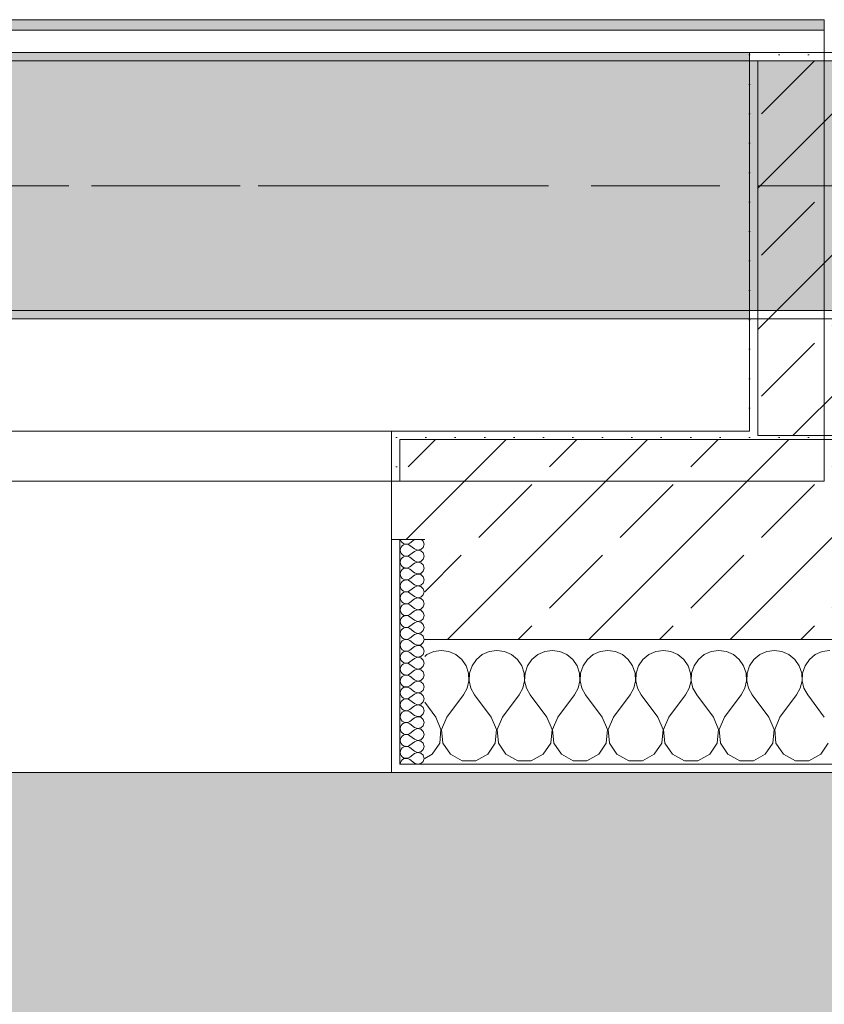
# Model space of a CAD drawing. Header units: metres. Extents: x -3.6 to 84.5, y -11 to 16.8.
# Tile 297 of 361: x 49.9 to 50.9, y -0.4 to 0.7. Entities that reach past the tile are written whole.
import ezdxf

# ---------------------------------------------------------------- set-up
doc = ezdxf.new("R2010")
doc.units = ezdxf.units.M
doc.header["$MEASUREMENT"] = 0
doc.linetypes.add('Achse', pattern=[0.2, 0.1, -0.05, 0, -0.05])
doc.linetypes.add('Strichlinie doppelt', pattern=[0.546806, 0.264583, -0.105833, 0.070556, -0.105833])
for name, color, linetype in [('302 - Elemente.Schraffur', 7, 'Continuous'), ('451 - Universal.Achsen Raster', 7, 'Continuous'), ('604 - Struktur.Wand Aussen', 7, 'Continuous'), ('607 - Struktur.Stütze', 7, 'Continuous'), ('608 - Struktur.Träger', 7, 'Continuous'), ('653 - Abdeckung.TB Verkofferung', 7, 'Continuous')]:
    doc.layers.add(name, color=color, linetype=linetype)
pattern_1 = [(45, (0, 0), (-0.01767767, 0.01767767), [0, -0.025])]
pattern_2 = [(45, (0, 0), (-0.08485281, 0.08485281), []), (45, (-0.04243, 0.04243), (-0.08485281, 0.08485281), [0.09, -0.03])]
pattern_3 = [(0, (0, 0), (0, 0.08660254), [0, -0.05]), (0, (0.025, 0.0433), (0, 0.08660254), [0, -0.05])]

# ---------------------------------------------------------------- blocks, each defined once
blk = doc.blocks.new('*X88')
at = {"layer": '604 - Struktur.Wand Aussen', "color": 7, "linetype": 'Continuous', "lineweight": 5}
for p, q in [((50.3909, -0.0096), (50.3825, -0.0133)), ((50.4, -0.0083), (50.3909, -0.0096)), ((50.4091, -0.0096), (50.4, -0.0083)), ((50.4175, -0.0133), (50.4091, -0.0096)), ((50.4576, -0.0096), (50.4491, -0.0133)), ((50.4667, -0.0083), (50.4576, -0.0096)), ((50.4758, -0.0096), (50.4667, -0.0083)), ((50.4842, -0.0133), (50.4758, -0.0096)), ((50.5242, -0.0096), (50.5158, -0.0133)), ((50.5333, -0.0083), (50.5242, -0.0096)), ((50.5424, -0.0096), (50.5333, -0.0083)), ((50.5509, -0.0133), (50.5424, -0.0096)), ((50.5909, -0.0096), (50.5825, -0.0133)), ((50.6, -0.0083), (50.5909, -0.0096)), ((50.6091, -0.0096), (50.6, -0.0083)), ((50.6175, -0.0133), (50.6091, -0.0096)), ((50.6576, -0.0096), (50.6491, -0.0133)), ((50.6667, -0.0083), (50.6576, -0.0096)), ((50.6758, -0.0096), (50.6667, -0.0083)), ((50.6842, -0.0133), (50.6758, -0.0096)), ((50.7242, -0.0096), (50.7158, -0.0133)), ((50.7333, -0.0083), (50.7242, -0.0096)), ((50.7424, -0.0096), (50.7333, -0.0083)), ((50.7509, -0.0133), (50.7424, -0.0096)), ((50.7909, -0.0096), (50.7825, -0.0133)), ((50.8, -0.0083), (50.7909, -0.0096)), ((50.8091, -0.0096), (50.8, -0.0083)), ((50.8175, -0.0133), (50.8091, -0.0096)), ((50.8576, -0.0096), (50.8491, -0.0133)), ((50.8667, -0.0083), (50.8576, -0.0096)), ((50.3825, -0.0133), (50.38, -0.0154)), ((50.4246, -0.0192), (50.4175, -0.0133)), ((50.4298, -0.0268), (50.4246, -0.0192)), ((50.4421, -0.0192), (50.4369, -0.0268)), ((50.4491, -0.0133), (50.4421, -0.0192)), ((50.4913, -0.0192), (50.4842, -0.0133)), ((50.4965, -0.0268), (50.4913, -0.0192)), ((50.5087, -0.0192), (50.5035, -0.0268)), ((50.5158, -0.0133), (50.5087, -0.0192)), ((50.5579, -0.0192), (50.5509, -0.0133)), ((50.5631, -0.0268), (50.5579, -0.0192)), ((50.5754, -0.0192), (50.5702, -0.0268)), ((50.5825, -0.0133), (50.5754, -0.0192)), ((50.6246, -0.0192), (50.6175, -0.0133)), ((50.6298, -0.0268), (50.6246, -0.0192)), ((50.6421, -0.0192), (50.6369, -0.0268)), ((50.6491, -0.0133), (50.6421, -0.0192)), ((50.6913, -0.0192), (50.6842, -0.0133)), ((50.6965, -0.0268), (50.6913, -0.0192)), ((50.7087, -0.0192), (50.7035, -0.0268)), ((50.7158, -0.0133), (50.7087, -0.0192)), ((50.7579, -0.0192), (50.7509, -0.0133)), ((50.7631, -0.0268), (50.7579, -0.0192)), ((50.7754, -0.0192), (50.7702, -0.0268)), ((50.7825, -0.0133), (50.7754, -0.0192)), ((50.8246, -0.0192), (50.8175, -0.0133)), ((50.8298, -0.0268), (50.8246, -0.0192)), ((50.8421, -0.0192), (50.8369, -0.0268)), ((50.8491, -0.0133), (50.8421, -0.0192)), ((50.4328, -0.0355), (50.4298, -0.0268)), ((50.4332, -0.0447), (50.4328, -0.0355)), ((50.4339, -0.0355), (50.4335, -0.0447)), ((50.4369, -0.0268), (50.4339, -0.0355)), ((50.4994, -0.0355), (50.4965, -0.0268)), ((50.4999, -0.0447), (50.4994, -0.0355)), ((50.5006, -0.0355), (50.5001, -0.0447)), ((50.5035, -0.0268), (50.5006, -0.0355)), ((50.5661, -0.0355), (50.5631, -0.0268)), ((50.5665, -0.0447), (50.5661, -0.0355)), ((50.5672, -0.0355), (50.5668, -0.0447)), ((50.5702, -0.0268), (50.5672, -0.0355)), ((50.6328, -0.0355), (50.6298, -0.0268)), ((50.6332, -0.0447), (50.6328, -0.0355)), ((50.6339, -0.0355), (50.6335, -0.0447)), ((50.6369, -0.0268), (50.6339, -0.0355)), ((50.6994, -0.0355), (50.6965, -0.0268)), ((50.6999, -0.0447), (50.6994, -0.0355)), ((50.7006, -0.0355), (50.7001, -0.0447)), ((50.7035, -0.0268), (50.7006, -0.0355)), ((50.7661, -0.0355), (50.7631, -0.0268)), ((50.7665, -0.0447), (50.7661, -0.0355)), ((50.7672, -0.0355), (50.7668, -0.0447)), ((50.7702, -0.0268), (50.7672, -0.0355)), ((50.8328, -0.0355), (50.8298, -0.0268)), ((50.8332, -0.0447), (50.8328, -0.0355)), ((50.8339, -0.0355), (50.8335, -0.0447)), ((50.8369, -0.0268), (50.8339, -0.0355)), ((50.4311, -0.0536), (50.4332, -0.0447)), ((50.4335, -0.0447), (50.4355, -0.0536)), ((50.4978, -0.0536), (50.4999, -0.0447)), ((50.5001, -0.0447), (50.5022, -0.0536)), ((50.5645, -0.0536), (50.5665, -0.0447)), ((50.5668, -0.0447), (50.5689, -0.0536)), ((50.6311, -0.0536), (50.6332, -0.0447)), ((50.6335, -0.0447), (50.6355, -0.0536)), ((50.6978, -0.0536), (50.6999, -0.0447)), ((50.7001, -0.0447), (50.7022, -0.0536)), ((50.7645, -0.0536), (50.7665, -0.0447)), ((50.7668, -0.0447), (50.7689, -0.0536)), ((50.8311, -0.0536), (50.8332, -0.0447)), ((50.8335, -0.0447), (50.8355, -0.0536)), ((50.4267, -0.0617), (50.4311, -0.0536)), ((50.4355, -0.0536), (50.44, -0.0617)), ((50.4933, -0.0617), (50.4978, -0.0536)), ((50.5022, -0.0536), (50.5067, -0.0617)), ((50.56, -0.0617), (50.5645, -0.0536)), ((50.5689, -0.0536), (50.5733, -0.0617)), ((50.6267, -0.0617), (50.6311, -0.0536)), ((50.6355, -0.0536), (50.64, -0.0617)), ((50.6933, -0.0617), (50.6978, -0.0536)), ((50.7022, -0.0536), (50.7067, -0.0617)), ((50.76, -0.0617), (50.7645, -0.0536)), ((50.7689, -0.0536), (50.7733, -0.0617)), ((50.8267, -0.0617), (50.8311, -0.0536)), ((50.8355, -0.0536), (50.84, -0.0617)), ((50.3933, -0.0883), (50.38, -0.0705)), ((50.4067, -0.0883), (50.4267, -0.0617)), ((50.46, -0.0883), (50.44, -0.0617)), ((50.4733, -0.0883), (50.4933, -0.0617)), ((50.5267, -0.0883), (50.5067, -0.0617)), ((50.54, -0.0883), (50.56, -0.0617)), ((50.5933, -0.0883), (50.5733, -0.0617)), ((50.6067, -0.0883), (50.6267, -0.0617)), ((50.66, -0.0883), (50.64, -0.0617)), ((50.6733, -0.0883), (50.6933, -0.0617)), ((50.7267, -0.0883), (50.7067, -0.0617)), ((50.74, -0.0883), (50.76, -0.0617)), ((50.7933, -0.0883), (50.7733, -0.0617)), ((50.8067, -0.0883), (50.8267, -0.0617)), ((50.86, -0.0883), (50.84, -0.0617)), ((50.3996, -0.1033), (50.3933, -0.0883)), ((50.4067, -0.0883), (50.4004, -0.1033)), ((50.4663, -0.1033), (50.46, -0.0883)), ((50.4733, -0.0883), (50.467, -0.1033)), ((50.533, -0.1033), (50.5267, -0.0883)), ((50.54, -0.0883), (50.5337, -0.1033)), ((50.5996, -0.1033), (50.5933, -0.0883)), ((50.6067, -0.0883), (50.6004, -0.1033)), ((50.6663, -0.1033), (50.66, -0.0883)), ((50.6733, -0.0883), (50.667, -0.1033)), ((50.733, -0.1033), (50.7267, -0.0883)), ((50.74, -0.0883), (50.7337, -0.1033)), ((50.7996, -0.1033), (50.7933, -0.0883)), ((50.8067, -0.0883), (50.8004, -0.1033)), ((50.3981, -0.1195), (50.3996, -0.1033)), ((50.4004, -0.1033), (50.4019, -0.1195)), ((50.4648, -0.1195), (50.4663, -0.1033)), ((50.467, -0.1033), (50.4686, -0.1195)), ((50.5314, -0.1195), (50.533, -0.1033)), ((50.5337, -0.1033), (50.5352, -0.1195)), ((50.5981, -0.1195), (50.5996, -0.1033)), ((50.6004, -0.1033), (50.6019, -0.1195)), ((50.6648, -0.1195), (50.6663, -0.1033)), ((50.667, -0.1033), (50.6686, -0.1195)), ((50.7314, -0.1195), (50.733, -0.1033)), ((50.7337, -0.1033), (50.7352, -0.1195)), ((50.7981, -0.1195), (50.7996, -0.1033)), ((50.8004, -0.1033), (50.8019, -0.1195)), ((50.3891, -0.133), (50.3981, -0.1195)), ((50.4019, -0.1195), (50.4109, -0.133)), ((50.4558, -0.133), (50.4648, -0.1195)), ((50.4686, -0.1195), (50.4776, -0.133)), ((50.5224, -0.133), (50.5314, -0.1195)), ((50.5352, -0.1195), (50.5442, -0.133)), ((50.5891, -0.133), (50.5981, -0.1195)), ((50.6019, -0.1195), (50.6109, -0.133)), ((50.6558, -0.133), (50.6648, -0.1195)), ((50.6686, -0.1195), (50.6776, -0.133)), ((50.7224, -0.133), (50.7314, -0.1195)), ((50.7352, -0.1195), (50.7442, -0.133)), ((50.7891, -0.133), (50.7981, -0.1195)), ((50.8019, -0.1195), (50.8109, -0.133)), ((50.8558, -0.133), (50.8648, -0.1195)), ((50.38, -0.1379), (50.3891, -0.133)), ((50.4109, -0.133), (50.4252, -0.1407)), ((50.4252, -0.1407), (50.4415, -0.1407)), ((50.4415, -0.1407), (50.4558, -0.133)), ((50.4776, -0.133), (50.4919, -0.1407)), ((50.4919, -0.1407), (50.5081, -0.1407)), ((50.5081, -0.1407), (50.5224, -0.133)), ((50.5442, -0.133), (50.5585, -0.1407)), ((50.5585, -0.1407), (50.5748, -0.1407)), ((50.5748, -0.1407), (50.5891, -0.133)), ((50.6109, -0.133), (50.6252, -0.1407)), ((50.6252, -0.1407), (50.6415, -0.1407)), ((50.6415, -0.1407), (50.6558, -0.133)), ((50.6776, -0.133), (50.6919, -0.1407)), ((50.6919, -0.1407), (50.7081, -0.1407)), ((50.7081, -0.1407), (50.7224, -0.133)), ((50.7442, -0.133), (50.7585, -0.1407)), ((50.7585, -0.1407), (50.7748, -0.1407)), ((50.7748, -0.1407), (50.7891, -0.133)), ((50.8109, -0.133), (50.8252, -0.1407)), ((50.8252, -0.1407), (50.8415, -0.1407)), ((50.8415, -0.1407), (50.8558, -0.133))]:
    blk.add_line(p, q, dxfattribs=at)
blk = doc.blocks.new('*X124')
at = {"layer": '604 - Struktur.Wand Aussen', "color": 7, "linetype": 'Continuous', "lineweight": 5}
for p, q in [((50.3509, 0.125), (50.351, 0.1245)), ((50.351, 0.1245), (50.3518, 0.1227)), ((50.3518, 0.1227), (50.353, 0.1212)), ((50.353, 0.1212), (50.3547, 0.12)), ((50.3547, 0.1185), (50.353, 0.1174)), ((50.3547, 0.12), (50.3565, 0.1194)), ((50.3565, 0.1192), (50.3547, 0.1185)), ((50.3565, 0.1194), (50.3585, 0.1193)), ((50.3585, 0.1193), (50.3565, 0.1192)), ((50.3585, 0.1193), (50.3604, 0.1198)), ((50.3604, 0.1188), (50.3585, 0.1193)), ((50.3604, 0.1198), (50.3621, 0.1207)), ((50.3621, 0.1179), (50.3604, 0.1188)), ((50.3678, 0.125), (50.3621, 0.1207)), ((50.3782, 0.123), (50.3761, 0.125)), ((50.3793, 0.1193), (50.3782, 0.123)), ((50.3782, 0.1155), (50.3793, 0.1193)), ((50.351, 0.1141), (50.3507, 0.1121)), ((50.3507, 0.1121), (50.351, 0.1102)), ((50.3518, 0.1159), (50.351, 0.1141)), ((50.351, 0.1102), (50.3518, 0.1084)), ((50.353, 0.1174), (50.3518, 0.1159)), ((50.3518, 0.1084), (50.353, 0.1069)), ((50.353, 0.1069), (50.3547, 0.1058)), ((50.3678, 0.1136), (50.3621, 0.1179)), ((50.3678, 0.1107), (50.3621, 0.1064)), ((50.3678, 0.1136), (50.3715, 0.1122)), ((50.3715, 0.1121), (50.3678, 0.1107)), ((50.3715, 0.1122), (50.3753, 0.1129)), ((50.3753, 0.1114), (50.3715, 0.1121)), ((50.3753, 0.1129), (50.3782, 0.1155)), ((50.3782, 0.1088), (50.3753, 0.1114)), ((50.3793, 0.105), (50.3782, 0.1088)), ((50.351, 0.0998), (50.3507, 0.0979)), ((50.3507, 0.0979), (50.351, 0.0959)), ((50.3518, 0.1016), (50.351, 0.0998)), ((50.351, 0.0959), (50.3518, 0.0941)), ((50.353, 0.1031), (50.3518, 0.1016)), ((50.3547, 0.1042), (50.353, 0.1031)), ((50.3547, 0.1058), (50.3565, 0.1051)), ((50.3565, 0.1049), (50.3547, 0.1042)), ((50.3565, 0.1051), (50.3585, 0.105)), ((50.3585, 0.105), (50.3565, 0.1049)), ((50.3585, 0.105), (50.3604, 0.1055)), ((50.3604, 0.1045), (50.3585, 0.105)), ((50.3604, 0.1055), (50.3621, 0.1064)), ((50.3621, 0.1036), (50.3604, 0.1045)), ((50.3678, 0.0993), (50.3621, 0.1036)), ((50.3678, 0.0964), (50.3621, 0.0921)), ((50.3678, 0.0993), (50.3715, 0.0979)), ((50.3715, 0.0978), (50.3678, 0.0964)), ((50.3715, 0.0979), (50.3753, 0.0986)), ((50.3753, 0.0971), (50.3715, 0.0978)), ((50.3753, 0.0986), (50.3782, 0.1012)), ((50.3782, 0.0945), (50.3753, 0.0971)), ((50.3782, 0.1012), (50.3793, 0.105)), ((50.351, 0.0855), (50.3507, 0.0836)), ((50.3507, 0.0836), (50.351, 0.0816)), ((50.3518, 0.0873), (50.351, 0.0855)), ((50.3518, 0.0941), (50.353, 0.0926)), ((50.353, 0.0888), (50.3518, 0.0873)), ((50.353, 0.0926), (50.3547, 0.0915)), ((50.3547, 0.09), (50.353, 0.0888)), ((50.3547, 0.0915), (50.3565, 0.0908)), ((50.3565, 0.0906), (50.3547, 0.09)), ((50.3565, 0.0908), (50.3585, 0.0907)), ((50.3585, 0.0907), (50.3565, 0.0906)), ((50.3585, 0.0907), (50.3604, 0.0912)), ((50.3604, 0.0902), (50.3585, 0.0907)), ((50.3604, 0.0912), (50.3621, 0.0921)), ((50.3621, 0.0893), (50.3604, 0.0902)), ((50.3678, 0.085), (50.3621, 0.0893)), ((50.3678, 0.085), (50.3715, 0.0836)), ((50.3715, 0.0835), (50.3678, 0.0821)), ((50.3715, 0.0836), (50.3753, 0.0843)), ((50.3753, 0.0828), (50.3715, 0.0835)), ((50.3753, 0.0843), (50.3782, 0.087)), ((50.3782, 0.0802), (50.3753, 0.0828)), ((50.3793, 0.0907), (50.3782, 0.0945)), ((50.3782, 0.087), (50.3793, 0.0907)), ((50.351, 0.0712), (50.3507, 0.0693)), ((50.351, 0.0816), (50.3518, 0.0798)), ((50.3518, 0.073), (50.351, 0.0712)), ((50.3518, 0.0798), (50.353, 0.0783)), ((50.353, 0.0746), (50.3518, 0.073)), ((50.353, 0.0783), (50.3547, 0.0772)), ((50.3547, 0.0757), (50.353, 0.0746)), ((50.3547, 0.0772), (50.3565, 0.0766)), ((50.3565, 0.0763), (50.3547, 0.0757)), ((50.3565, 0.0766), (50.3585, 0.0765)), ((50.3585, 0.0764), (50.3565, 0.0763)), ((50.3585, 0.0765), (50.3604, 0.0769)), ((50.3604, 0.076), (50.3585, 0.0764)), ((50.3604, 0.0769), (50.3621, 0.0779)), ((50.3621, 0.075), (50.3604, 0.076)), ((50.3678, 0.0821), (50.3621, 0.0779)), ((50.3678, 0.0707), (50.3621, 0.075)), ((50.3753, 0.07), (50.3782, 0.0727)), ((50.3793, 0.0764), (50.3782, 0.0802)), ((50.3782, 0.0727), (50.3793, 0.0764)), ((50.3507, 0.0693), (50.351, 0.0673)), ((50.351, 0.0673), (50.3518, 0.0655)), ((50.3518, 0.0655), (50.353, 0.064)), ((50.353, 0.0603), (50.3518, 0.0588)), ((50.353, 0.064), (50.3547, 0.0629)), ((50.3547, 0.0614), (50.353, 0.0603)), ((50.3547, 0.0629), (50.3565, 0.0623)), ((50.3565, 0.062), (50.3547, 0.0614)), ((50.3565, 0.0623), (50.3585, 0.0622)), ((50.3585, 0.0621), (50.3565, 0.062)), ((50.3585, 0.0622), (50.3604, 0.0626)), ((50.3604, 0.0617), (50.3585, 0.0621)), ((50.3604, 0.0626), (50.3621, 0.0636)), ((50.3621, 0.0607), (50.3604, 0.0617)), ((50.3678, 0.0679), (50.3621, 0.0636)), ((50.3678, 0.0564), (50.3621, 0.0607)), ((50.3678, 0.0707), (50.3715, 0.0693)), ((50.3715, 0.0693), (50.3678, 0.0679)), ((50.3715, 0.0693), (50.3753, 0.07)), ((50.3753, 0.0685), (50.3715, 0.0693)), ((50.3782, 0.0659), (50.3753, 0.0685)), ((50.3793, 0.0621), (50.3782, 0.0659)), ((50.3782, 0.0584), (50.3793, 0.0621)), ((50.351, 0.057), (50.3507, 0.055)), ((50.3507, 0.055), (50.351, 0.053)), ((50.3518, 0.0588), (50.351, 0.057)), ((50.351, 0.053), (50.3518, 0.0512)), ((50.3518, 0.0512), (50.353, 0.0497)), ((50.353, 0.0497), (50.3547, 0.0486)), ((50.3547, 0.0486), (50.3565, 0.048)), ((50.3565, 0.0477), (50.3547, 0.0471)), ((50.3565, 0.048), (50.3585, 0.0479)), ((50.3585, 0.0478), (50.3565, 0.0477)), ((50.3585, 0.0479), (50.3604, 0.0483)), ((50.3604, 0.0474), (50.3585, 0.0478)), ((50.3604, 0.0483), (50.3621, 0.0493)), ((50.3621, 0.0464), (50.3604, 0.0474)), ((50.3678, 0.0536), (50.3621, 0.0493)), ((50.3678, 0.0564), (50.3715, 0.055)), ((50.3715, 0.055), (50.3678, 0.0536)), ((50.3715, 0.055), (50.3753, 0.0558)), ((50.3753, 0.0542), (50.3715, 0.055)), ((50.3753, 0.0558), (50.3782, 0.0584)), ((50.3782, 0.0516), (50.3753, 0.0542)), ((50.3793, 0.0479), (50.3782, 0.0516)), ((50.3782, 0.0441), (50.3793, 0.0479)), ((50.351, 0.0427), (50.3507, 0.0407)), ((50.3507, 0.0407), (50.351, 0.0388)), ((50.3518, 0.0445), (50.351, 0.0427)), ((50.351, 0.0388), (50.3518, 0.037)), ((50.353, 0.046), (50.3518, 0.0445)), ((50.3518, 0.037), (50.353, 0.0354)), ((50.3547, 0.0471), (50.353, 0.046)), ((50.3678, 0.0421), (50.3621, 0.0464)), ((50.3678, 0.0393), (50.3621, 0.035)), ((50.3678, 0.0421), (50.3715, 0.0407)), ((50.3715, 0.0407), (50.3678, 0.0393)), ((50.3715, 0.0407), (50.3753, 0.0415)), ((50.3753, 0.04), (50.3715, 0.0407)), ((50.3753, 0.0415), (50.3782, 0.0441)), ((50.3782, 0.0373), (50.3753, 0.04)), ((50.3793, 0.0336), (50.3782, 0.0373)), ((50.351, 0.0284), (50.3507, 0.0264)), ((50.3507, 0.0264), (50.351, 0.0245)), ((50.3518, 0.0302), (50.351, 0.0284)), ((50.351, 0.0245), (50.3518, 0.0227)), ((50.353, 0.0317), (50.3518, 0.0302)), ((50.353, 0.0354), (50.3547, 0.0343)), ((50.3547, 0.0328), (50.353, 0.0317)), ((50.3547, 0.0343), (50.3565, 0.0337)), ((50.3565, 0.0334), (50.3547, 0.0328)), ((50.3565, 0.0337), (50.3585, 0.0336)), ((50.3585, 0.0335), (50.3565, 0.0334)), ((50.3585, 0.0336), (50.3604, 0.034)), ((50.3604, 0.0331), (50.3585, 0.0335)), ((50.3604, 0.034), (50.3621, 0.035)), ((50.3621, 0.0321), (50.3604, 0.0331)), ((50.3678, 0.0279), (50.3621, 0.0321)), ((50.3678, 0.025), (50.3621, 0.0207)), ((50.3678, 0.0279), (50.3715, 0.0265)), ((50.3715, 0.0264), (50.3678, 0.025)), ((50.3715, 0.0265), (50.3753, 0.0272)), ((50.3753, 0.0257), (50.3715, 0.0264)), ((50.3753, 0.0272), (50.3782, 0.0298)), ((50.3782, 0.023), (50.3753, 0.0257)), ((50.3782, 0.0298), (50.3793, 0.0336)), ((50.351, 0.0141), (50.3507, 0.0121)), ((50.3507, 0.0121), (50.351, 0.0102)), ((50.3518, 0.0159), (50.351, 0.0141)), ((50.3518, 0.0227), (50.353, 0.0212)), ((50.353, 0.0174), (50.3518, 0.0159)), ((50.353, 0.0212), (50.3547, 0.02)), ((50.3547, 0.0185), (50.353, 0.0174)), ((50.3547, 0.02), (50.3565, 0.0194)), ((50.3565, 0.0192), (50.3547, 0.0185)), ((50.3565, 0.0194), (50.3585, 0.0193)), ((50.3585, 0.0193), (50.3565, 0.0192)), ((50.3585, 0.0193), (50.3604, 0.0198)), ((50.3604, 0.0188), (50.3585, 0.0193)), ((50.3604, 0.0198), (50.3621, 0.0207)), ((50.3621, 0.0179), (50.3604, 0.0188)), ((50.3678, 0.0136), (50.3621, 0.0179)), ((50.3678, 0.0136), (50.3715, 0.0122)), ((50.3715, 0.0121), (50.3678, 0.0107)), ((50.3715, 0.0122), (50.3753, 0.0129)), ((50.3753, 0.0114), (50.3715, 0.0121)), ((50.3753, 0.0129), (50.3782, 0.0155)), ((50.3793, 0.0193), (50.3782, 0.023)), ((50.3782, 0.0155), (50.3793, 0.0193)), ((50.351, 0.0102), (50.3518, 0.0084)), ((50.3518, 0.0016), (50.351, -0.0002)), ((50.3518, 0.0084), (50.353, 0.0069)), ((50.353, 0.0031), (50.3518, 0.0016)), ((50.353, 0.0069), (50.3547, 0.0058)), ((50.3547, 0.0042), (50.353, 0.0031)), ((50.3547, 0.0058), (50.3565, 0.0051)), ((50.3565, 0.0049), (50.3547, 0.0042)), ((50.3565, 0.0051), (50.3585, 0.005)), ((50.3585, 0.005), (50.3565, 0.0049)), ((50.3585, 0.005), (50.3604, 0.0055)), ((50.3604, 0.0045), (50.3585, 0.005)), ((50.3604, 0.0055), (50.3621, 0.0064)), ((50.3621, 0.0036), (50.3604, 0.0045)), ((50.3678, 0.0107), (50.3621, 0.0064)), ((50.3678, -0.0007), (50.3621, 0.0036)), ((50.3782, 0.0088), (50.3753, 0.0114)), ((50.3753, -0.0014), (50.3782, 0.0012)), ((50.3793, 0.005), (50.3782, 0.0088)), ((50.3782, 0.0012), (50.3793, 0.005)), ((50.351, -0.0002), (50.3507, -0.0021)), ((50.3507, -0.0021), (50.351, -0.0041)), ((50.351, -0.0041), (50.3518, -0.0059)), ((50.3518, -0.0059), (50.353, -0.0074)), ((50.353, -0.0112), (50.3518, -0.0127)), ((50.353, -0.0074), (50.3547, -0.0085)), ((50.3547, -0.01), (50.353, -0.0112)), ((50.3547, -0.0085), (50.3565, -0.0092)), ((50.3565, -0.0094), (50.3547, -0.01)), ((50.3565, -0.0092), (50.3585, -0.0093)), ((50.3585, -0.0093), (50.3565, -0.0094)), ((50.3585, -0.0093), (50.3604, -0.0088)), ((50.3604, -0.0098), (50.3585, -0.0093)), ((50.3604, -0.0088), (50.3621, -0.0079)), ((50.3621, -0.0107), (50.3604, -0.0098)), ((50.3678, -0.0036), (50.3621, -0.0079)), ((50.3678, -0.015), (50.3621, -0.0107)), ((50.3678, -0.0007), (50.3715, -0.0021)), ((50.3715, -0.0022), (50.3678, -0.0036)), ((50.3715, -0.0021), (50.3753, -0.0014)), ((50.3753, -0.0029), (50.3715, -0.0022)), ((50.3782, -0.0055), (50.3753, -0.0029)), ((50.3793, -0.0093), (50.3782, -0.0055)), ((50.3782, -0.013), (50.3793, -0.0093)), ((50.351, -0.0145), (50.3507, -0.0164)), ((50.3507, -0.0164), (50.351, -0.0184)), ((50.3518, -0.0127), (50.351, -0.0145)), ((50.351, -0.0184), (50.3518, -0.0202)), ((50.3518, -0.0202), (50.353, -0.0217)), ((50.353, -0.0217), (50.3547, -0.0228)), ((50.3547, -0.0228), (50.3565, -0.0234)), ((50.3565, -0.0234), (50.3585, -0.0235)), ((50.3585, -0.0236), (50.3565, -0.0237)), ((50.3585, -0.0235), (50.3604, -0.0231)), ((50.3604, -0.024), (50.3585, -0.0236)), ((50.3604, -0.0231), (50.3621, -0.0221)), ((50.3678, -0.0179), (50.3621, -0.0221)), ((50.3678, -0.015), (50.3715, -0.0164)), ((50.3715, -0.0165), (50.3678, -0.0179)), ((50.3715, -0.0164), (50.3753, -0.0157)), ((50.3753, -0.0172), (50.3715, -0.0165)), ((50.3753, -0.0157), (50.3782, -0.013)), ((50.3782, -0.0198), (50.3753, -0.0172)), ((50.3793, -0.0236), (50.3782, -0.0198)), ((50.3782, -0.0273), (50.3793, -0.0236)), ((50.351, -0.0288), (50.3507, -0.0307)), ((50.3507, -0.0307), (50.351, -0.0327)), ((50.3518, -0.027), (50.351, -0.0288)), ((50.351, -0.0327), (50.3518, -0.0345)), ((50.353, -0.0254), (50.3518, -0.027)), ((50.3518, -0.0345), (50.353, -0.036)), ((50.3547, -0.0243), (50.353, -0.0254)), ((50.3565, -0.0237), (50.3547, -0.0243)), ((50.3621, -0.025), (50.3604, -0.024)), ((50.3678, -0.0293), (50.3621, -0.025)), ((50.3678, -0.0321), (50.3621, -0.0364)), ((50.3678, -0.0293), (50.3715, -0.0307)), ((50.3715, -0.0307), (50.3678, -0.0321)), ((50.3715, -0.0307), (50.3753, -0.03)), ((50.3753, -0.0315), (50.3715, -0.0307)), ((50.3753, -0.03), (50.3782, -0.0273)), ((50.3782, -0.0341), (50.3753, -0.0315)), ((50.3793, -0.0379), (50.3782, -0.0341)), ((50.351, -0.043), (50.3507, -0.045)), ((50.3507, -0.045), (50.351, -0.047)), ((50.3518, -0.0412), (50.351, -0.043)), ((50.351, -0.047), (50.3518, -0.0488)), ((50.353, -0.0397), (50.3518, -0.0412)), ((50.353, -0.036), (50.3547, -0.0371)), ((50.3547, -0.0386), (50.353, -0.0397)), ((50.3547, -0.0371), (50.3565, -0.0377)), ((50.3565, -0.038), (50.3547, -0.0386)), ((50.3565, -0.0377), (50.3585, -0.0378)), ((50.3585, -0.0379), (50.3565, -0.038)), ((50.3585, -0.0378), (50.3604, -0.0374)), ((50.3604, -0.0383), (50.3585, -0.0379)), ((50.3604, -0.0374), (50.3621, -0.0364)), ((50.3621, -0.0393), (50.3604, -0.0383)), ((50.3678, -0.0436), (50.3621, -0.0393)), ((50.3678, -0.0464), (50.3621, -0.0507)), ((50.3678, -0.0436), (50.3715, -0.045)), ((50.3715, -0.045), (50.3678, -0.0464)), ((50.3715, -0.045), (50.3753, -0.0442)), ((50.3753, -0.0458), (50.3715, -0.045)), ((50.3753, -0.0442), (50.3782, -0.0416)), ((50.3782, -0.0484), (50.3753, -0.0458)), ((50.3782, -0.0416), (50.3793, -0.0379)), ((50.351, -0.0573), (50.3507, -0.0593)), ((50.3518, -0.0555), (50.351, -0.0573)), ((50.3518, -0.0488), (50.353, -0.0503)), ((50.353, -0.054), (50.3518, -0.0555)), ((50.353, -0.0503), (50.3547, -0.0514)), ((50.3547, -0.0529), (50.353, -0.054)), ((50.3547, -0.0514), (50.3565, -0.052)), ((50.3565, -0.0523), (50.3547, -0.0529)), ((50.3565, -0.052), (50.3585, -0.0521)), ((50.3585, -0.0522), (50.3565, -0.0523)), ((50.3585, -0.0521), (50.3604, -0.0517)), ((50.3604, -0.0526), (50.3585, -0.0522)), ((50.3604, -0.0517), (50.3621, -0.0507)), ((50.3621, -0.0536), (50.3604, -0.0526)), ((50.3678, -0.0579), (50.3621, -0.0536)), ((50.3678, -0.0579), (50.3715, -0.0593)), ((50.3715, -0.0593), (50.3753, -0.0585)), ((50.3753, -0.0585), (50.3782, -0.0559)), ((50.3793, -0.0521), (50.3782, -0.0484)), ((50.3782, -0.0559), (50.3793, -0.0521)), ((50.3507, -0.0593), (50.351, -0.0612)), ((50.351, -0.0612), (50.3518, -0.063)), ((50.3518, -0.0698), (50.351, -0.0716)), ((50.3518, -0.063), (50.353, -0.0646)), ((50.353, -0.0683), (50.3518, -0.0698)), ((50.353, -0.0646), (50.3547, -0.0657)), ((50.3547, -0.0672), (50.353, -0.0683)), ((50.3547, -0.0657), (50.3565, -0.0663)), ((50.3565, -0.0666), (50.3547, -0.0672)), ((50.3565, -0.0663), (50.3585, -0.0664)), ((50.3585, -0.0665), (50.3565, -0.0666)), ((50.3585, -0.0664), (50.3604, -0.066)), ((50.3604, -0.0669), (50.3585, -0.0665)), ((50.3604, -0.066), (50.3621, -0.065)), ((50.3621, -0.0679), (50.3604, -0.0669)), ((50.3678, -0.0607), (50.3621, -0.065)), ((50.3678, -0.0721), (50.3621, -0.0679)), ((50.3715, -0.0593), (50.3678, -0.0607)), ((50.3753, -0.06), (50.3715, -0.0593)), ((50.3782, -0.0627), (50.3753, -0.06)), ((50.3753, -0.0728), (50.3782, -0.0702)), ((50.3793, -0.0664), (50.3782, -0.0627)), ((50.3782, -0.0702), (50.3793, -0.0664)), ((50.351, -0.0716), (50.3507, -0.0736)), ((50.3507, -0.0736), (50.351, -0.0755)), ((50.351, -0.0755), (50.3518, -0.0773)), ((50.3518, -0.0773), (50.353, -0.0788)), ((50.353, -0.0826), (50.3518, -0.0841)), ((50.353, -0.0788), (50.3547, -0.08)), ((50.3547, -0.0815), (50.353, -0.0826)), ((50.3547, -0.08), (50.3565, -0.0806)), ((50.3565, -0.0808), (50.3547, -0.0815)), ((50.3565, -0.0806), (50.3585, -0.0807)), ((50.3585, -0.0807), (50.3565, -0.0808)), ((50.3585, -0.0807), (50.3604, -0.0802)), ((50.3604, -0.0812), (50.3585, -0.0807)), ((50.3604, -0.0802), (50.3621, -0.0793)), ((50.3621, -0.0821), (50.3604, -0.0812)), ((50.3678, -0.075), (50.3621, -0.0793)), ((50.3678, -0.0864), (50.3621, -0.0821)), ((50.3678, -0.0721), (50.3715, -0.0735)), ((50.3715, -0.0736), (50.3678, -0.075)), ((50.3715, -0.0735), (50.3753, -0.0728)), ((50.3753, -0.0743), (50.3715, -0.0736)), ((50.3782, -0.077), (50.3753, -0.0743)), ((50.3793, -0.0807), (50.3782, -0.077)), ((50.3782, -0.0845), (50.3793, -0.0807)), ((50.351, -0.0859), (50.3507, -0.0879)), ((50.3507, -0.0879), (50.351, -0.0898)), ((50.3518, -0.0841), (50.351, -0.0859)), ((50.351, -0.0898), (50.3518, -0.0916)), ((50.3518, -0.0916), (50.353, -0.0931)), ((50.353, -0.0931), (50.3547, -0.0942)), ((50.3547, -0.0942), (50.3565, -0.0949)), ((50.3585, -0.095), (50.3604, -0.0945)), ((50.3604, -0.0945), (50.3621, -0.0936)), ((50.3678, -0.0893), (50.3621, -0.0936)), ((50.3678, -0.0864), (50.3715, -0.0878)), ((50.3715, -0.0879), (50.3678, -0.0893)), ((50.3715, -0.0878), (50.3753, -0.0871)), ((50.3753, -0.0886), (50.3715, -0.0879)), ((50.3753, -0.0871), (50.3782, -0.0845)), ((50.3782, -0.0912), (50.3753, -0.0886)), ((50.3793, -0.095), (50.3782, -0.0912)), ((50.351, -0.1002), (50.3507, -0.1021)), ((50.3507, -0.1021), (50.351, -0.1041)), ((50.3518, -0.0984), (50.351, -0.1002)), ((50.351, -0.1041), (50.3518, -0.1059)), ((50.353, -0.0969), (50.3518, -0.0984)), ((50.3518, -0.1059), (50.353, -0.1074)), ((50.3547, -0.0958), (50.353, -0.0969)), ((50.3565, -0.0951), (50.3547, -0.0958)), ((50.3565, -0.0949), (50.3585, -0.095)), ((50.3585, -0.095), (50.3565, -0.0951)), ((50.3604, -0.0955), (50.3585, -0.095)), ((50.3621, -0.0964), (50.3604, -0.0955)), ((50.3678, -0.1007), (50.3621, -0.0964)), ((50.3678, -0.1036), (50.3621, -0.1079)), ((50.3678, -0.1007), (50.3715, -0.1021)), ((50.3715, -0.1022), (50.3678, -0.1036)), ((50.3715, -0.1021), (50.3753, -0.1014)), ((50.3753, -0.1029), (50.3715, -0.1022)), ((50.3753, -0.1014), (50.3782, -0.0988)), ((50.3782, -0.1055), (50.3753, -0.1029)), ((50.3782, -0.0988), (50.3793, -0.095)), ((50.3793, -0.1093), (50.3782, -0.1055)), ((50.351, -0.1145), (50.3507, -0.1164)), ((50.3507, -0.1164), (50.351, -0.1184)), ((50.3518, -0.1127), (50.351, -0.1145)), ((50.353, -0.1112), (50.3518, -0.1127)), ((50.353, -0.1074), (50.3547, -0.1085)), ((50.3547, -0.11), (50.353, -0.1112)), ((50.3547, -0.1085), (50.3565, -0.1092)), ((50.3565, -0.1094), (50.3547, -0.11)), ((50.3565, -0.1092), (50.3585, -0.1093)), ((50.3585, -0.1093), (50.3565, -0.1094)), ((50.3585, -0.1093), (50.3604, -0.1088)), ((50.3604, -0.1098), (50.3585, -0.1093)), ((50.3604, -0.1088), (50.3621, -0.1079)), ((50.3621, -0.1107), (50.3604, -0.1098)), ((50.3678, -0.115), (50.3621, -0.1107)), ((50.3678, -0.1179), (50.3621, -0.1221)), ((50.3678, -0.115), (50.3715, -0.1164)), ((50.3715, -0.1165), (50.3678, -0.1179)), ((50.3715, -0.1164), (50.3753, -0.1157)), ((50.3753, -0.1172), (50.3715, -0.1165)), ((50.3753, -0.1157), (50.3782, -0.113)), ((50.3782, -0.1198), (50.3753, -0.1172)), ((50.3782, -0.113), (50.3793, -0.1093)), ((50.351, -0.1288), (50.3507, -0.1307)), ((50.351, -0.1184), (50.3518, -0.1202)), ((50.3518, -0.127), (50.351, -0.1288)), ((50.3518, -0.1202), (50.353, -0.1217)), ((50.353, -0.1254), (50.3518, -0.127)), ((50.353, -0.1217), (50.3547, -0.1228)), ((50.3547, -0.1243), (50.353, -0.1254)), ((50.3547, -0.1228), (50.3565, -0.1234)), ((50.3565, -0.1237), (50.3547, -0.1243)), ((50.3565, -0.1234), (50.3585, -0.1235)), ((50.3585, -0.1236), (50.3565, -0.1237)), ((50.3585, -0.1235), (50.3604, -0.1231)), ((50.3604, -0.124), (50.3585, -0.1236)), ((50.3604, -0.1231), (50.3621, -0.1221)), ((50.3621, -0.125), (50.3604, -0.124)), ((50.3678, -0.1293), (50.3621, -0.125)), ((50.3678, -0.1293), (50.3715, -0.1307)), ((50.3715, -0.1307), (50.3753, -0.13)), ((50.3753, -0.13), (50.3782, -0.1273)), ((50.3793, -0.1236), (50.3782, -0.1198)), ((50.3782, -0.1273), (50.3793, -0.1236)), ((50.3507, -0.1307), (50.351, -0.1327)), ((50.351, -0.1327), (50.3518, -0.1345)), ((50.3518, -0.1412), (50.351, -0.143)), ((50.3518, -0.1345), (50.353, -0.136)), ((50.353, -0.1397), (50.3518, -0.1412)), ((50.353, -0.136), (50.3547, -0.1371)), ((50.3547, -0.1386), (50.353, -0.1397)), ((50.3547, -0.1371), (50.3565, -0.1377)), ((50.3565, -0.138), (50.3547, -0.1386)), ((50.3565, -0.1377), (50.3585, -0.1378)), ((50.3585, -0.1379), (50.3565, -0.138)), ((50.3585, -0.1378), (50.3604, -0.1374)), ((50.3604, -0.1383), (50.3585, -0.1379)), ((50.3604, -0.1374), (50.3621, -0.1364)), ((50.3621, -0.1393), (50.3604, -0.1383)), ((50.3678, -0.1321), (50.3621, -0.1364)), ((50.3678, -0.1436), (50.3621, -0.1393)), ((50.3715, -0.1307), (50.3678, -0.1321)), ((50.3753, -0.1315), (50.3715, -0.1307)), ((50.3782, -0.1341), (50.3753, -0.1315)), ((50.3753, -0.1442), (50.3782, -0.1416)), ((50.3793, -0.1379), (50.3782, -0.1341)), ((50.3782, -0.1416), (50.3793, -0.1379)), ((50.351, -0.143), (50.3507, -0.145)), ((50.3678, -0.1436), (50.3715, -0.145)), ((50.3715, -0.145), (50.3753, -0.1442))]:
    blk.add_line(p, q, dxfattribs=at)

msp = doc.modelspace()

# ---------------------------------------------------------------- hatches: boundary and pattern name
at = {"layer": '302 - Elemente.Schraffur', "linetype": 'Continuous', "lineweight": 0, "true_color": 0x191919}
msp.add_hatch(color=250, dxfattribs=at).paths.add_polyline_path([(43.73, -3.31), (55.22, -3.31), (55.22, -0.155), (43.73, -0.155)])
at = {"layer": '604 - Struktur.Wand Aussen', "linetype": 'Continuous', "lineweight": 0, "true_color": 0x000000}
h = msp.add_hatch(dxfattribs=at)
h.set_pattern_fill('Gips_0001', color=18, style=0, pattern_type=2)
h.set_pattern_definition(pattern_1)
h.paths.add_polyline_path([(50.35, 0.255), (50.34, 0.255), (50.34, 0.195), (50.35, 0.195)])
h = msp.add_hatch(dxfattribs=at)
h.set_pattern_fill('Gips_0001', color=18, style=0, pattern_type=2)
h.set_pattern_definition(pattern_1)
h.paths.add_polyline_path([(50.77, 0.255), (50.35, 0.255), (50.35, 0.245), (50.77, 0.245)])
h = msp.add_hatch(dxfattribs=at)
h.set_pattern_fill('Beton__Stahlbeton_0001', color=18, style=0, pattern_type=2)
h.set_pattern_definition(pattern_2)
h.paths.add_polyline_path([(50.34, 0.195), (50.34, 0.125), (50.35, 0.125), (50.38, 0.125), (50.38, 0.005), (51.51, 0.005), (51.51, 0.125), (51.54, 0.125), (51.55, 0.125), (51.55, 0.195), (51.54, 0.195), (51.54, 0.245), (50.35, 0.245), (50.35, 0.195)])
h = msp.add_hatch(dxfattribs=at)
h.set_pattern_fill('Verputz_0001', color=18, style=0, pattern_type=2)
h.set_pattern_definition(pattern_3)
h.paths.add_polyline_path([(50.35, -0.155), (50.35, 0.125), (50.34, 0.125), (50.34, -0.155)])
h = msp.add_hatch(dxfattribs=at)
h.set_pattern_fill('Verputz_0001', color=18, style=0, pattern_type=2)
h.set_pattern_definition(pattern_3)
h.paths.add_polyline_path([(50.35, -0.155), (51.54, -0.155), (51.54, -0.145), (50.35, -0.145)])
at = {"layer": '607 - Struktur.Stütze', "linetype": 'Continuous', "lineweight": 0, "true_color": 0x000000}
h = msp.add_hatch(dxfattribs=at)
h.set_pattern_fill('Gips_0001', color=18, style=0, pattern_type=2)
h.set_pattern_definition(pattern_1)
h.paths.add_polyline_path([(50.77, 0.71), (50.77, 0.255), (50.78, 0.255), (50.78, 0.7), (50.86, 0.7), (50.86, 0.71)])
h = msp.add_hatch(dxfattribs=at)
h.set_pattern_fill('Beton__Stahlbeton_0001', color=18, style=0, pattern_type=2)
h.set_pattern_definition(pattern_2)
h.paths.add_polyline_path([(50.78, 0.25), (51.08, 0.25), (51.08, 0.7), (50.78, 0.7)])
h = msp.add_hatch(dxfattribs=at)
h.set_pattern_fill('Gips_0001', color=18, style=0, pattern_type=2)
h.set_pattern_definition(pattern_1)
h.paths.add_polyline_path([(50.77, 0.255), (50.77, 0.245), (51.09, 0.245), (51.09, 0.255), (51.08, 0.255), (51.08, 0.25), (50.78, 0.25), (50.78, 0.255)])
at = {"layer": '608 - Struktur.Träger', "linetype": 'Continuous', "lineweight": 0, "true_color": 0x000000}
h = msp.add_hatch(dxfattribs=at)
h.set_pattern_fill('Gips_0001', color=18, style=0, pattern_type=2)
h.set_pattern_definition(pattern_1)
h.paths.add_polyline_path([(47.49, 0.71), (47.49, 0.7), (50.77, 0.7), (50.77, 0.71)])
h = msp.add_hatch(dxfattribs=at)
h.set_pattern_fill('Beton__Stahlbeton_0001', color=18, style=0, pattern_type=2)
h.set_pattern_definition(pattern_2)
h.paths.add_polyline_path([(0.69, 0.7), (0.38, 0.7), (0.38, 0.4), (0.69, 0.4), (3.97, 0.4), (4.29, 0.4), (7.57, 0.4), (7.89, 0.4), (11.17, 0.4), (11.49, 0.4), (14.77, 0.4), (15.09, 0.4), (18.37, 0.4), (18.69, 0.4), (21.97, 0.4), (22.29, 0.4), (25.57, 0.4), (25.89, 0.4), (29.17, 0.4), (29.49, 0.4), (32.77, 0.4), (33.09, 0.4), (36.37, 0.4), (36.69, 0.4), (39.97, 0.4), (40.29, 0.4), (43.57, 0.4), (43.89, 0.4), (47.17, 0.4), (47.49, 0.4), (50.77, 0.4), (51.09, 0.4), (54.37, 0.4), (54.69, 0.4), (57.97, 0.4), (58.29, 0.4), (61.57, 0.4), (61.88, 0.4), (61.88, 0.7), (61.57, 0.7), (58.29, 0.7), (57.97, 0.7), (54.69, 0.7), (54.37, 0.7), (51.09, 0.7), (50.77, 0.7), (47.49, 0.7), (47.17, 0.7), (43.89, 0.7), (43.57, 0.7), (40.29, 0.7), (39.9, 0.7), (36.69, 0.7), (36.37, 0.7), (33.09, 0.7), (32.77, 0.7), (29.49, 0.7), (29.17, 0.7), (25.89, 0.7), (25.57, 0.7), (22.29, 0.7), (21.97, 0.7), (18.69, 0.7), (18.37, 0.7), (15.09, 0.7), (14.77, 0.7), (11.49, 0.7), (11.17, 0.7), (7.89, 0.7), (7.57, 0.7), (4.29, 0.7), (3.97, 0.7)])
h = msp.add_hatch(dxfattribs=at)
h.set_pattern_fill('Gips_0001', color=18, style=0, pattern_type=2)
h.set_pattern_definition(pattern_1)
h.paths.add_polyline_path([(47.49, 0.4), (47.49, 0.39), (50.77, 0.39), (50.77, 0.4)])
at = {"layer": '653 - Abdeckung.TB Verkofferung', "linetype": 'Continuous', "lineweight": 0, "true_color": 0x000000}
h = msp.add_hatch(dxfattribs=at)
h.set_pattern_fill('Gips_0001', color=18, style=0, pattern_type=2)
h.set_pattern_definition(pattern_1)
h.paths.add_polyline_path([(47.41, 0.737), (50.86, 0.737), (50.86, 0.7495), (47.41, 0.7495)])

# ---------------------------------------------------------------- linework, layer by layer
at = {"layer": '451 - Universal.Achsen Raster', "color": 160, "linetype": 'Strichlinie doppelt', "lineweight": 9, "true_color": 0x3232ff}
msp.add_line((64.935, 0.55), (-3.175, 0.55), dxfattribs=at)
at = {"layer": '604 - Struktur.Wand Aussen', "color": 7, "linetype": 'Continuous', "lineweight": 13}
for p, q in [((50.34, 0.255), (47.94, 0.255)), ((51.54, 0.245), (50.35, 0.245)), ((50.35, 0.245), (50.35, 0.195)), ((50.34, 0.125), (50.34, 0.195)), ((50.38, 0.005), (51.51, 0.005)), ((47.94, -0.155), (50.34, -0.155))]:
    msp.add_line(p, q, dxfattribs=at)
at = {"layer": '604 - Struktur.Wand Aussen', "color": 7, "linetype": 'Continuous', "lineweight": 5}
for p, q in [((50.34, 0.245), (50.34, 0.255)), ((50.35, 0.255), (50.34, 0.255)), ((50.34, 0.195), (50.34, 0.245)), ((50.35, 0.195), (50.34, 0.195)), ((50.34, 0.005), (50.34, 0.125)), ((50.35, 0.125), (50.34, 0.125)), ((50.38, 0.125), (50.35, 0.125)), ((50.35, 0.125), (50.35, -0.145)), ((50.35, -0.145), (50.35, 0.125)), ((50.34, -0.005), (50.34, 0.005)), ((50.34, -0.145), (50.34, -0.005)), ((50.34, -0.155), (50.34, -0.145)), ((50.38, -0.145), (50.35, -0.145)), ((50.38, -0.145), (51.51, -0.145)), ((50.35, -0.155), (50.34, -0.155))]:
    msp.add_line(p, q, dxfattribs=at)
at = {"layer": '604 - Struktur.Wand Aussen', "color": 7, "linetype": 'Continuous', "lineweight": 5, "flags": 128}
for points in [[(50.77, 0.255), (50.35, 0.255)], [(50.35, -0.155), (51.54, -0.155)]]:
    msp.add_lwpolyline(points, dxfattribs=at)
at = {"layer": '607 - Struktur.Stütze', "color": 7, "linetype": 'Continuous', "lineweight": 5, "flags": 128}
msp.add_lwpolyline([(50.86, 0.71), (50.77, 0.71), (50.77, 0.255)], dxfattribs=at)
at = {"layer": '607 - Struktur.Stütze', "color": 7, "linetype": 'Continuous', "lineweight": 13, "flags": 128}
msp.add_lwpolyline([(50.78, 0.25), (51.08, 0.25), (51.08, 0.7), (50.78, 0.7)], close=True, dxfattribs=at)
at = {"layer": '608 - Struktur.Träger', "color": 7, "linetype": 'Continuous', "lineweight": 13}
for p, q in [((0.38, 0.71), (61.88, 0.71)), ((50.77, 0.7), (47.49, 0.7)), ((51.09, 0.7), (50.77, 0.7)), ((0.38, 0.39), (61.88, 0.39))]:
    msp.add_line(p, q, dxfattribs=at)
at = {"layer": '608 - Struktur.Träger', "color": 7, "linetype": 'Continuous', "lineweight": 5}
for p, q in [((50.77, 0.71), (47.49, 0.71)), ((50.77, 0.71), (50.77, 0.7)), ((50.77, 0.4), (50.77, 0.39)), ((50.77, 0.39), (47.49, 0.39))]:
    msp.add_line(p, q, dxfattribs=at)
at = {"layer": '608 - Struktur.Träger', "color": 7, "linetype": 'Achse', "lineweight": 9}
msp.add_line((0.38, 0.55), (61.88, 0.55), dxfattribs=at)
at = {"layer": '608 - Struktur.Träger', "color": 7, "linetype": 'Continuous', "lineweight": 13, "flags": 128}
msp.add_lwpolyline([(61.88, 0.4), (61.57, 0.4), (58.29, 0.4), (57.97, 0.4), (54.69, 0.4), (54.37, 0.4), (51.09, 0.4), (50.77, 0.4), (47.49, 0.4)], dxfattribs=at)
at = {"layer": '653 - Abdeckung.TB Verkofferung', "color": 7, "linetype": 'Continuous', "lineweight": 9}
for p, q in [((47.41, 0.7495), (50.86, 0.7495)), ((50.86, 0.195), (50.86, 0.7495)), ((47.41, 0.195), (50.86, 0.195))]:
    msp.add_line(p, q, dxfattribs=at)
at = {"layer": '653 - Abdeckung.TB Verkofferung', "color": 7, "linetype": 'Continuous', "lineweight": 5}
for p, q in [((50.86, 0.7495), (47.41, 0.7495)), ((50.86, 0.737), (47.41, 0.737)), ((50.86, 0.71), (47.41, 0.71))]:
    msp.add_line(p, q, dxfattribs=at)
at = {"layer": '653 - Abdeckung.TB Verkofferung', "color": 7, "linetype": 'Continuous', "lineweight": 5, "flags": 128}
msp.add_lwpolyline([(50.86, 0.7495), (50.86, 0.737), (50.86, 0.71)], dxfattribs=at)

# ---------------------------------------------------------------- block references
at = {"layer": '604 - Struktur.Wand Aussen', "color": 7, "lineweight": 18}
for name in ['*X124', '*X88']:
    msp.add_blockref(name, (0, 0), dxfattribs=at)

doc.saveas('drawing.dxf')
